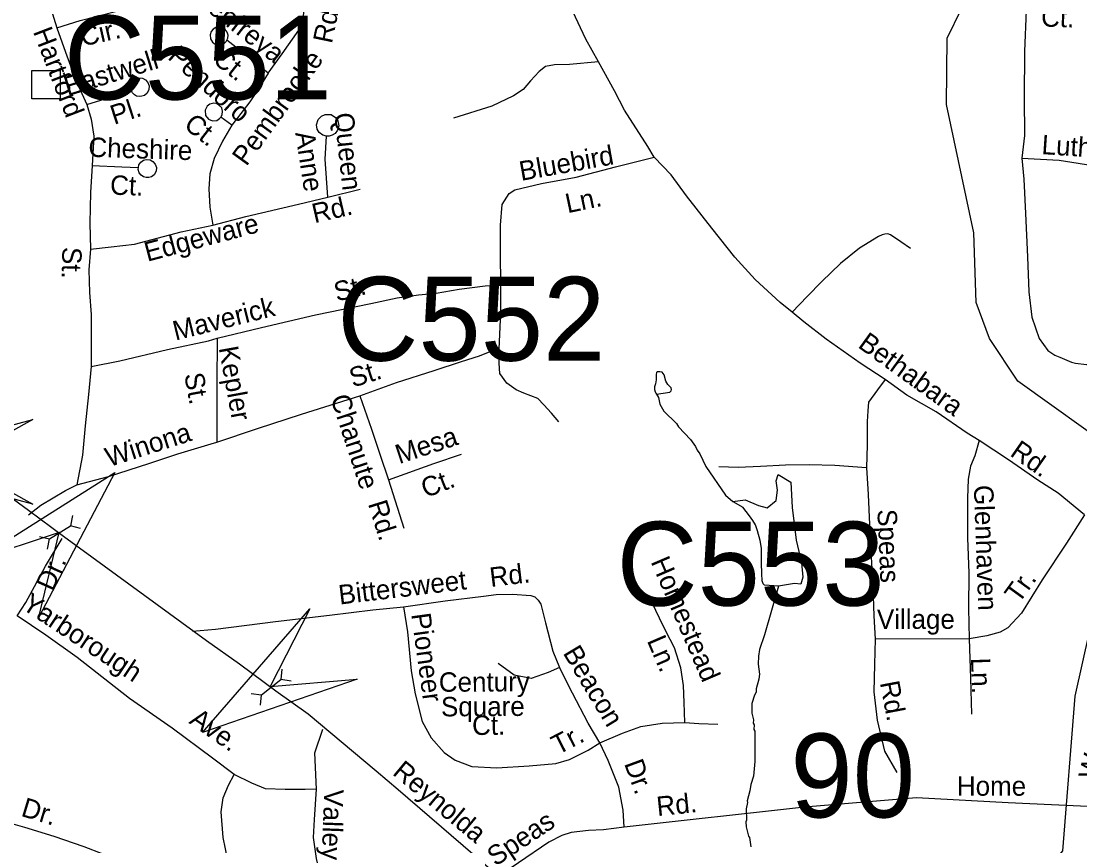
# Model space of a CAD drawing. Extents: x 1547597 to 1699558, y 810033 to 920809.
# Drawn here: x 1609258 to 1614437, y 878454 to 882486 of the extents above; entities that cross this region are included whole.
import ezdxf

# ---------------------------------------------------------------- set-up
doc = ezdxf.new("R2010")
doc.units = 0
for name, color, linetype in [('Exist Hydrographic Creek Single Shore', 7, 'Continuous'), ('Exist Hydrographic Misc Water Feature', 7, 'Continuous'), ('Exist Road Non-System Structure Non-Sys Other CELL', 7, 'Continuous'), ('Exist Road Non-System Type 51', 7, 'Continuous'), ('Exist Road Non-System Type 51 Label', 7, 'Continuous'), ('Exist Road Primary NC Label', 7, 'Continuous'), ('Exist Road Primary NC UnDivided 4 Lane Attributed', 7, 'Continuous'), ('Exist Road Secondary Structure Culvert Attributed CELL', 7, 'Continuous'), ('Exist Road Secondary Structure Culvert CELL', 7, 'Continuous'), ('Exist Road Secondary Structure Culvert Number Label', 7, 'Continuous'), ('Exist Road Secondary Structure Standard Bridge Number Label', 7, 'Continuous')]:
    doc.layers.add(name, color=color, linetype=linetype)

msp = doc.modelspace()

# ---------------------------------------------------------------- linework, layer by layer
at = {"layer": 'Exist Hydrographic Creek Single Shore'}
msp.add_lwpolyline([(1613734.8, 878287.2), (1614159.7, 878304.8), (1614293.7, 878354.6), (1614353.7, 878429), (1614413.7, 879186), (1614519.7, 879659.9), (1614689.7, 879942.1), (1614724.8, 880056.3), (1614710.7, 880256.8), (1614620.7, 880376.8), (1614133.7, 880724.8), (1613994.8, 880934.4), (1613930.7, 881109.7), (1613918.7, 881451.3), (1613784.7, 882077.9), (1613788.7, 882402.7), (1613857.7, 882545.8), (1613992.7, 882694.1), (1613995.7, 882884.3), (1613970.8, 882901.3), (1613891.7, 883211.5), (1613785.7, 883420.5), (1613754.8, 883604.9)], dxfattribs=at)
at = {"layer": 'Exist Hydrographic Misc Water Feature'}
for points in [[(1612365.8, 880661.6), (1612431.7, 880672.5), (1612437.7, 880678.4), (1612439.9, 880684.3), (1612438, 880692.4), (1612422.2, 880708.6), (1612412.5, 880724.8), (1612403.1, 880756.9), (1612393.9, 880769.4), (1612382.2, 880771.9), (1612369.4, 880771.9), (1612366, 880768), (1612363.8, 880758.3), (1612364.2, 880732.3), (1612361.3, 880712.7), (1612356.1, 880697.8), (1612356.4, 880684.9), (1612359.7, 880673.7), (1612362, 880667.1), (1612365.8, 880661.6)], [(1612365.8, 880661.6), (1612375.3, 880645.5), (1612382.8, 880613.3), (1612402.1, 880579.1), (1612463.1, 880517.9), (1612472.9, 880501.8), (1612531.9, 880440.8), (1612557.4, 880406.4), (1612565.1, 880388.2), (1612578.8, 880370), (1612607.7, 880307.6), (1612703.5, 880167.9), (1612739.1, 880136.8), (1612788.9, 880109.5)], [(1612739.1, 880136.8), (1612799.8, 880144.6), (1612865.8, 880117.9), (1612908.2, 880106.9), (1612950.7, 880141.5), (1612958.5, 880193.4), (1612950.7, 880239), (1612961.7, 880268.9), (1613023, 880231.1), (1613029.3, 880108.4), (1613049.7, 879948), (1613074.8, 879837.8), (1613082.7, 879767), (1613071.7, 879732.4), (1613041.8, 879737.1), (1612962.3, 879723.9)], [(1612962.3, 879723.9), (1612894.4, 879727.5), (1612887.4, 879734.5), (1612883.7, 879750.1), (1612881, 879785.1), (1612879.3, 879835.5), (1612879.4, 879908.4), (1612873.7, 879946.6), (1612860.2, 879993.3), (1612849.8, 880023.7), (1612837.6, 880044.8), (1612821.6, 880067.4), (1612788.9, 880109.5)], [(1612962.3, 879723.9), (1612894.5, 879484.8), (1612869.3, 879413.2), (1612864.7, 879381.3), (1612864.1, 879341.4), (1612869.4, 879293.3), (1612867, 879269.3), (1612854.3, 879221.5), (1612854, 879205.5), (1612845.8, 879189.6), (1612833.1, 879149.8), (1612832.3, 879101.9), (1612839.8, 879069.8), (1612839.5, 879053.8), (1612843.4, 879045.7), (1612843, 879021.7), (1612846.9, 879013.7), (1612846.6, 878865.6), (1612841.4, 878793.8), (1612826.8, 878754), (1612822.3, 878722.1), (1612809.5, 878674.3), (1612811.3, 878666.3), (1612804.9, 878634.4), (1612806, 878578.4), (1612803.8, 878570.5), (1612805.5, 878546.4), (1612816.8, 878500.2), (1612820.7, 878494.2), (1612827.8, 878448)]]:
    msp.add_lwpolyline(points, dxfattribs=at)
at = {"layer": 'Exist Road Non-System Structure Non-Sys Other CELL'}
msp.add_lwpolyline([(1609310.5, 882245.2), (1609449.5, 882245.2), (1609449.5, 882106.2), (1609310.5, 882106.2)], close=True, dxfattribs=at)
msp.add_lwpolyline([(1609310.5, 882245.2), (1609449.5, 882245.2), (1609449.5, 882106.2), (1609310.5, 882106.2)], close=True, dxfattribs=at)
at = {"layer": 'Exist Road Non-System Type 51'}
for p, q in [((1610288.8, 881977), (1610234.7, 882016.5)), ((1610758.5, 881624.7), (1610916, 881663.5)), ((1611055.7, 880242.6), (1611130.1, 880006.3)), ((1613895.8, 879465.6), (1613436.1, 879464.9))]:
    msp.add_line(p, q, dxfattribs=at)
for points in [[(1614351.7, 883087.3), (1614319.4, 883053.7), (1614266.6, 882976.3), (1614234, 882918.7), (1614209.5, 882881), (1614197.2, 882849.3), (1614184.7, 882795.3), (1614185.5, 882685.4), (1614175.3, 882539), (1614167, 882337.2), (1614164.5, 882110.9), (1614166.4, 881926.9), (1614153.2, 881815.8)], [(1609386.7, 882914.8), (1609387.6, 882705.4), (1609396.3, 882603.9), (1609402.7, 882547.7), (1609433, 882452.7)], [(1612082.7, 882287.4), (1612020.6, 882397.5), (1611956.3, 882532.3), (1611903.6, 882632), (1611811.1, 882806.3)], [(1610465.8, 882231.8), (1610534.8, 882325.2), (1610616.9, 882441.9), (1610638.4, 882513.1), (1610655.7, 882638.4)], [(1609433, 882452.7), (1609547.3, 882489.4), (1609719.5, 882533.1), (1609808.5, 882554.2)], [(1609433, 882452.7), (1609474, 882333.9), (1609523.6, 882200), (1609579.4, 882078.4)], [(1610264.1, 882393), (1610268.9, 882402.9), (1610269.8, 882416.5), (1610266.3, 882431.2), (1610256.4, 882445.6), (1610241.9, 882454.5), (1610227.2, 882457.8), (1610210.3, 882454.8), (1610197, 882447), (1610187.9, 882435.8), (1610181.8, 882418.3), (1610183.8, 882399.5), (1610193.7, 882383.1), (1610206.9, 882373.4), (1610222.6, 882369.5), (1610237.6, 882371), (1610250.6, 882377.1), (1610260.4, 882386.3), (1610264.1, 882393)], [(1610465.8, 882231.8), (1610375.2, 882306.1), (1610264.1, 882393)], [(1612082.7, 882287.4), (1611940.3, 882274.5), (1611866.9, 882272.3), (1611823.7, 882263.7), (1611791.4, 882239.9), (1611750.4, 882194.6), (1611713.7, 882151.4), (1611666.2, 882121.1), (1611560.4, 882069.3), (1611372.7, 882011)], [(1612354, 881820.7), (1612323.5, 881872.9), (1612210, 882049.9), (1612160.4, 882144.9), (1612082.7, 882287.4)], [(1609793.7, 882160.9), (1609794, 882169.1), (1609797.1, 882181.3), (1609805.6, 882193.9), (1609819.1, 882203.4), (1609833.5, 882208), (1609851.2, 882206.6), (1609866.7, 882199.3), (1609877.4, 882186.1), (1609884.3, 882170.1), (1609883.3, 882152.3), (1609873.8, 882133.1), (1609861.1, 882122.5), (1609847.6, 882118.2), (1609836, 882117.3), (1609822.5, 882119.7), (1609811.8, 882126.3), (1609802.6, 882135.1), (1609795.2, 882149.7), (1609793.7, 882160.9)], [(1610465.8, 882231.8), (1610418.3, 882154.1), (1610377.3, 882091.4), (1610288.8, 881977)], [(1609579.4, 882078.4), (1609716.7, 882120.2), (1609795.2, 882149.7)], [(1609579.4, 882078.4), (1609601, 882007.2), (1609614, 881922.9), (1609605.3, 881780.4)], [(1610234.7, 882016.5), (1610241.7, 882028.5), (1610242.9, 882044.9), (1610238.8, 882061.8), (1610223.9, 882077.1), (1610212.2, 882082.8), (1610200.9, 882085), (1610181.7, 882080), (1610167.5, 882069.3), (1610157.9, 882050), (1610160.4, 882025), (1610174.1, 882006.9), (1610193.5, 881998.5), (1610214.6, 882000.5), (1610228.1, 882009), (1610234.7, 882016.5)], [(1610751.8, 881923.2), (1610733.1, 881927.8), (1610716.4, 881940.6), (1610705.9, 881957.6), (1610702.5, 881979.1), (1610711.5, 882004.7), (1610727.8, 882021.8), (1610745.8, 882030), (1610773.8, 882028.9), (1610795.3, 882015.2), (1610807.8, 881997.6), (1610812.1, 881974.7), (1610806.1, 881952.2), (1610793.7, 881936.4), (1610779.9, 881927.5), (1610764.8, 881923.2), (1610751.8, 881923.2)], [(1610288.8, 881977), (1610243.5, 881899.2), (1610202.5, 881815), (1610180.9, 881739.4), (1610175.8, 881665.6), (1610181.2, 881575.6), (1610196, 881488.9)], [(1610758.5, 881624.7), (1610745.5, 881810.4), (1610751.8, 881923.2)], [(1609831.2, 881770.8), (1609834.1, 881782.8), (1609842.9, 881796), (1609857.1, 881805.3), (1609869.6, 881809.1), (1609888.8, 881807.3), (1609902.8, 881799.6), (1609913.4, 881786.6), (1609919.3, 881770.1), (1609917.7, 881752.3), (1609908.1, 881734.9), (1609894.9, 881725.3), (1609882, 881721.4), (1609870, 881721), (1609855.9, 881724.3), (1609844.2, 881732.4), (1609834.9, 881744.6), (1609830.4, 881760.1), (1609831.2, 881770.8)], [(1611605.2, 881195.2), (1611602.4, 881353.1), (1611602.4, 881488.3), (1611610.8, 881589.7), (1611644.8, 881643.9), (1611673, 881661.8), (1611803.1, 881691.8), (1611973.2, 881722.3), (1612165.4, 881772.8), (1612354, 881820.7)], [(1613030.1, 881063.1), (1612970.6, 881109.7), (1612848, 881223.1), (1612749.2, 881332.1), (1612637, 881473.3), (1612513.6, 881632.4), (1612437.6, 881733.8), (1612354, 881820.7)], [(1614153.2, 881815.8), (1614336.3, 881805.9), (1614531, 881775.6), (1614692.7, 881757.7)], [(1614153.2, 881815.8), (1614163.5, 881713.5), (1614171.5, 881545.4), (1614180.4, 881333), (1614187.9, 881162.1), (1614202.7, 881038.3), (1614237.7, 880934.4), (1614281.2, 880874.8), (1614314.5, 880852), (1614338.9, 880843.5), (1614373.5, 880828.6), (1614395.8, 880818.6), (1614416.2, 880813.3), (1614470, 880806.6), (1614524.9, 880806.3), (1614619.6, 880799.6)], [(1609605.3, 881780.4), (1609596.7, 881648.6), (1609594.5, 881497.5), (1609596.8, 881371.1)], [(1609605.3, 881780.4), (1609751.2, 881773.5), (1609831.2, 881770.8)], [(1610196, 881488.9), (1610356.8, 881530.6), (1610615.2, 881590.4), (1610758.5, 881624.7)], [(1609596.8, 881371.1), (1609698.6, 881383), (1609812.7, 881395.9), (1610040.5, 881455.2), (1610196, 881488.9)], [(1613609.1, 881374.3), (1613561.6, 881406.9), (1613510, 881441.4), (1613497.3, 881445.6), (1613483.3, 881444.7), (1613469.8, 881441), (1613452, 881432.1), (1613359.4, 881375.2), (1613266.6, 881300.2), (1613175.6, 881213.2), (1613102.9, 881140.3), (1613030.1, 881063.1)], [(1609596.8, 881371.1), (1609588.2, 881269.5), (1609592.4, 881158.7), (1609599.6, 881050.7), (1609601.1, 880895.9), (1609601.1, 880797.5)], [(1610217.3, 880936.1), (1610433.1, 880987.9), (1610698.6, 881050.6), (1610969, 881105.8), (1611097.2, 881132.6), (1611201.2, 881147.7), (1611288.1, 881156.6), (1611400.9, 881175.2), (1611528.1, 881190.9), (1611605.2, 881195.2)], [(1611596.7, 880883.5), (1611603.8, 881060.8), (1611605.2, 881195.2)], [(1613484.3, 880733.9), (1613363.2, 880813.4), (1613196.5, 880931.2), (1613087.6, 881016.3), (1613030.1, 881063.1)], [(1609601.1, 880797.5), (1609741.4, 880825.6), (1609974.5, 880879.6), (1610174.2, 880923.1), (1610217.3, 880936.1)], [(1610217.3, 880936.1), (1610215.2, 880707.2), (1610214.8, 880427.4)], [(1610914.3, 880654.4), (1611093.8, 880718.8), (1611278.1, 880777.3), (1611412.4, 880822.3), (1611500.6, 880849.5), (1611552.4, 880870.6), (1611596.7, 880883.5)], [(1611888.1, 880526.8), (1611852.4, 880568.3), (1611814.4, 880610), (1611785.2, 880641.2), (1611717.1, 880667.2), (1611679.2, 880683.9), (1611633.8, 880715.5), (1611599.5, 880762.7), (1611596.6, 880812.8), (1611596.7, 880883.5)], [(1609601.1, 880797.5), (1609587.6, 880660.6), (1609571, 880506.7), (1609558, 880364.1), (1609530, 880219.4)], [(1613484.3, 880733.9), (1613447.6, 880682.4), (1613403, 880622.9), (1613400.5, 880580.9), (1613395.9, 880528.9), (1613396.7, 880413.1), (1613393.5, 880303.1)], [(1613944.9, 880434.9), (1613885.6, 880471.7), (1613734.8, 880575.4), (1613591.2, 880656.7), (1613484.3, 880733.9)], [(1610214.8, 880427.4), (1610414.4, 880494.4), (1610628.8, 880564.7), (1610914.3, 880654.4)], [(1610914.3, 880654.4), (1610971.4, 880491.4), (1611012.9, 880368.4), (1611055.7, 880242.6)], [(1609530, 880219.4), (1609684.8, 880258.7), (1609881.7, 880323.1), (1610024.2, 880370.6), (1610188, 880418.4), (1610214.8, 880427.4)], [(1613944.9, 880434.9), (1613923.1, 880360), (1613902.5, 880310.3), (1613891.4, 880246.2), (1613887.5, 880153.5), (1613887.4, 879959.6), (1613893.5, 879787.6), (1613891.6, 879615.5), (1613895.8, 879465.6)], [(1614460.1, 880071.5), (1614330.6, 880178.6), (1614231.5, 880240.8), (1614088.6, 880340.4), (1613944.9, 880434.9)], [(1611055.7, 880242.6), (1611276.5, 880323.4), (1611412.7, 880368.3)], [(1612671.4, 880307.9), (1612765.4, 880305.2), (1612875.3, 880310.2), (1612997.3, 880317.3), (1613113.2, 880318.2), (1613239, 880315.2), (1613393.5, 880303.1)], [(1613393.5, 880303.1), (1613402, 880171), (1613411.5, 879951.1), (1613424.9, 879720.9), (1613429.4, 879578.9), (1613436.1, 879464.9)], [(1609293.6, 880072), (1609354, 880119.4), (1609474.5, 880190.3), (1609530, 880219.4)], [(1614460.1, 880071.5), (1614371.7, 879933.3), (1614253.1, 879754.4), (1614151, 879590.7), (1614084.4, 879519.4), (1614048.1, 879497.9), (1613981.9, 879480.6), (1613895.8, 879465.6)], [(1609237.6, 879578.6), (1609280.1, 879644.2), (1609377.6, 879821.3), (1609458.6, 879956.5)], [(1611128.8, 879622.8), (1611332.9, 879651.3), (1611519, 879673.7), (1611581, 879683.1), (1611661.6, 879684.8), (1611750.8, 879677.5), (1611770.3, 879670.4), (1611786.4, 879655), (1611800, 879635.6), (1611823.7, 879544.5), (1611858.3, 879406), (1611891, 879324.8)], [(1612504.6, 879056.9), (1612501, 879154.6), (1612497.4, 879238.4), (1612484.6, 879324), (1612453.7, 879422.4), (1612411.8, 879502.6), (1612380.8, 879566.4), (1612328, 879675.7)], [(1610096.6, 879503.5), (1610208.4, 879512.6), (1610502.5, 879550.1), (1610766.7, 879582), (1610978.8, 879608.3), (1611128.8, 879622.8)], [(1611128.8, 879622.8), (1611147.7, 879500.8), (1611166.2, 879308.7), (1611185.3, 879196.6), (1611220, 879062.4), (1611263.4, 878982.1), (1611326.8, 878909.6), (1611380.5, 878873.1), (1611462, 878841.6), (1611585.7, 878834.6), (1611743.6, 878844.6), (1611873.6, 878855.6), (1611940.1, 878876.5), (1612032.4, 878921.7), (1612089.5, 878956.7)], [(1610300, 878802.1), (1610193.2, 878881.8), (1609997.3, 879029.8), (1609787.8, 879174.5), (1609531.8, 879374.3), (1609378.7, 879483.5), (1609237.6, 879578.6)], [(1613436.1, 879464.9), (1613432.8, 879340.9), (1613429.2, 879207.1), (1613445.6, 879068.9), (1613481.3, 878916.3), (1613541.8, 878813)], [(1613895.8, 879465.6), (1613901.7, 879273.5), (1613907.7, 879097.5)], [(1611891, 879324.8), (1611836.4, 879301.1), (1611753.6, 879271.9), (1611669.7, 879288.6), (1611592.2, 879345.3)], [(1612089.5, 878956.7), (1612031.2, 879053.3), (1611954.7, 879200.9), (1611891, 879324.8)], [(1612089.5, 878956.7), (1612200.5, 879004.1), (1612289.8, 879036.9), (1612393.6, 879053.3), (1612504.6, 879056.9)], [(1612504.6, 879056.9), (1612573.4, 879052), (1612666.7, 879047.8)], [(1610702.3, 878730.8), (1610693.9, 878909), (1610733.7, 879024.3)], [(1612207.2, 878544.7), (1612202.4, 878628.7), (1612182.3, 878739.9), (1612129.5, 878871.1), (1612089.5, 878956.7)], [(1610454.5, 877409.6), (1610422.3, 877551.5), (1610372.4, 877791.9), (1610330.5, 878058.1), (1610294.1, 878244.4), (1610280.8, 878328.5), (1610246.2, 878494.7), (1610237.1, 878620.7), (1610245.7, 878688.6), (1610272.2, 878750.3), (1610300, 878802.1)], [(1610702.3, 878730.8), (1610647.8, 878728.7), (1610549.3, 878728.7), (1610452.5, 878731.7), (1610386.8, 878760.2), (1610300, 878802.1)], [(1615648.1, 878784.6), (1615580.5, 878727.6), (1615424.4, 878666.1), (1615217.3, 878611.9), (1615000.7, 878597.7), (1614772.3, 878621.3), (1614511, 878644.9), (1614086.6, 878664.3), (1613637.9, 878688.4), (1613089.8, 878642.1), (1612207.2, 878544.7)], [(1610954.1, 877452.6), (1610926.5, 877590.8), (1610876.8, 877777), (1610808.8, 877991.8), (1610766.9, 878155.4), (1610731.3, 878268.6), (1610702, 878392.3), (1610688.3, 878495.1), (1610693.1, 878583.1), (1610702.3, 878730.8)], [(1609912.7, 877369.6), (1609878.4, 877510.2), (1609840.3, 877754.3), (1609804.1, 877960.5), (1609761.9, 878180.7), (1609738.9, 878296.9), (1609721.3, 878349), (1609703.5, 878381.2), (1609658.6, 878413.4), (1609566.2, 878448.3), (1609418.8, 878499.5), (1609275.2, 878542.6), (1609161.6, 878575.5)], [(1612207.2, 878544.7), (1612107.1, 878531.9), (1612032.7, 878529.2), (1611948.6, 878518.1), (1611902.3, 878504.7), (1611840, 878471.3), (1611691.1, 878371.1), (1611573, 878291.1)]]:
    msp.add_lwpolyline(points, dxfattribs=at)
at = {"layer": 'Exist Road Primary NC UnDivided 4 Lane Attributed'}
msp.add_lwpolyline([(1609048, 880273.9), (1609293.2, 880094.6), (1609464.3, 879967.8), (1609923.5, 879634), (1610164.8, 879458.3), (1610326, 879342.8), (1610503.1, 879211), (1610662.2, 879098.3), (1610773.5, 879006.9), (1610994.9, 878820.5), (1611102.6, 878729.8), (1611466.9, 878413.8), (1611591.6, 878306.8), (1611905.5, 878029.7)], dxfattribs=at)
at = {"layer": 'Exist Road Secondary Structure Culvert Attributed CELL'}
for points in [[(1609314.8, 880123.6), (1608542.1, 880330.6), (1609314.8, 880537.7), (1608942.1, 880330.6)], [(1609039.8, 879851.5), (1609715.6, 880279.6), (1609344.4, 879571), (1609444.6, 879985.4)], [(1610901.3, 879269.2), (1610145, 879008.1), (1610669.4, 879612.3), (1610476.5, 879232.1)]]:
    msp.add_lwpolyline(points, close=True, dxfattribs=at)
at = {"layer": 'Exist Road Secondary Structure Culvert CELL'}
for p, q in [((1609508.4, 880068.2), (1609498.5, 880018.4)), ((1609396.3, 879953.9), (1609498.5, 880018.4)), ((1609547.7, 880005.9), (1609498.5, 880018.4)), ((1609347.1, 879966.4), (1609396.3, 879953.9)), ((1609386.4, 879904.1), (1609396.3, 879953.9)), ((1610533.2, 879316.9), (1610528.7, 879266.3)), ((1610433.7, 879191.4), (1610528.7, 879266.3)), ((1610578.9, 879259), (1610528.7, 879266.3)), ((1610383.5, 879198.7), (1610433.7, 879191.4)), ((1610429.2, 879140.8), (1610433.7, 879191.4))]:
    msp.add_line(p, q, dxfattribs=at)

# ---------------------------------------------------------------- texts
at = {"layer": 'Exist Road Non-System Type 51 Label'}
for s, rotation, p in [('Menfreya', 321.965, (1610081.5, 882600.9)), ('Rd.', 78.364, (1610777.7, 882372.6)), ('Ct.', 358.0589, (1614246.5, 882459.7)), ('Cir.', 12.6999, (1609559.2, 882361.7)), ('Hartford', 291.0198, (1609314.9, 882434.8)), ('Pendoro', 317.9895, (1609970.1, 882304.9)), ('Eastwell', 17.1614, (1609485.2, 882118.3)), ('Ct.', 321.965, (1610189.4, 882287.1)), ('Pembrooke', 54.0761, (1610359.8, 881772.7)), ('Pl.', 18.0124, (1609712.5, 881978.3)), ('Ct.', 321.965, (1610048.3, 881967.6)), ('Queen', 276.284, (1610789.2, 882033.3)), ('Cheshire', 358.1207, (1609585.7, 881822.7)), ('Anne', 278.7053, (1610598.4, 881939.7)), ('Luther', 356.231, (1614248, 881836)), ('Bluebird', 10.1854, (1611703.8, 881704.5)), ('Ct.', 358.1207, (1609692, 881637.8)), ('Ln.', 11.9499, (1611931.3, 881546.2)), ('Rd.', 13.0299, (1610692.8, 881497.5)), ('Edgeware', 14.8653, (1609875.1, 881309)), ('St.', 268.7612, (1609459.6, 881382.5)), ('St.', 14.4072, (1610802.1, 881113.7)), ('Maverick', 13.9962, (1610012.9, 880923.8)), ('Bethabara', 324.1574, (1613346.8, 880893.9)), ('Kepler', 280.3682, (1610224.2, 880888.2)), ('St.', 17.557, (1610881.2, 880693.6)), ('St.', 280.3682, (1610055.4, 880758.4)), ('Chanute', 288.15, (1610770.2, 880643.8)), ('Winona', 17.7475, (1609688, 880304.9)), ('Mesa', 18.2326, (1611107.2, 880319.5)), ('Rd.', 325.1272, (1614090.6, 880364.4)), ('Ct.', 21.3182, (1611237, 880153.2)), ('Glenhaven', 272.0349, (1613918.4, 880216.4)), ('Rd.', 287.2873, (1610953.9, 880126.7)), ('Speas', 272.484, (1613446.4, 880098)), ('Homestead', 293.2794, (1612336.5, 879843)), ('Dr.', 65.8514, (1609412.8, 879694)), ('Rd.', 6.8716, (1611555.4, 879719.1)), ('Bittersweet', 6.8755, (1610816.2, 879633.2)), ('Tr.', 54.1025, (1614139, 879634.2)), ('Yarborough', 326.4905, (1609255, 879616.6)), ('Village', 0.0834, (1613444.4, 879514.1)), ('Pioneer', 277.8028, (1611165.9, 879586.4)), ('Ln.', 293.2794, (1612317.8, 879457.1)), ('Beacon', 300.9562, (1611906, 879396.8)), ('Woodcreek', 75.4463, (1614520.5, 878772.3)), ('Ln.', 272.0349, (1613904.2, 879372)), ('Century', 0.3643, (1611301.5, 879206.7)), ('Rd.', 280.8016, (1613458.6, 879251.5)), ('Square', 0.3643, (1611312.1, 879086.4)), ('Ave.', 325.1568, (1610074.9, 879055.5)), ('Ct.', 0.3643, (1611464.1, 878995.7)), ('Tr.', 27.0453, (1611883.2, 878897.2)), ('Dr.', 290.1387, (1612206.7, 878856.3)), ('Home', 359.9999, (1613835.5, 878698.7)), ('Dr.', 343.2799, (1609252.7, 878600.7)), ('Valley', 267.8635, (1610740.8, 878731.8)), ('Rd.', 5.9313, (1612371.1, 878598.7)), ('Speas', 33.9439, (1611578.6, 878350.9))]:
    msp.add_text(s, height=95, rotation=rotation, dxfattribs=at).set_placement(p)
at = {"layer": 'Exist Road Primary NC Label'}
msp.add_text('Reynolda', height=95, rotation=320.2671, dxfattribs=at).set_placement((1611070, 878805.1))
at = {"layer": 'Exist Road Secondary Structure Culvert Number Label'}
for s, p in [('C551', (1609467.1, 882102.7)), ('C552', (1610805, 880825.6)), ('C553', (1612171, 879628.2))]:
    msp.add_text(s, height=410.1, dxfattribs=at).set_placement(p)
at = {"layer": 'Exist Road Secondary Structure Standard Bridge Number Label'}
msp.add_text('90', height=410.1, dxfattribs=at).set_placement((1613021.2, 878592.6))

doc.saveas('drawing.dxf')
